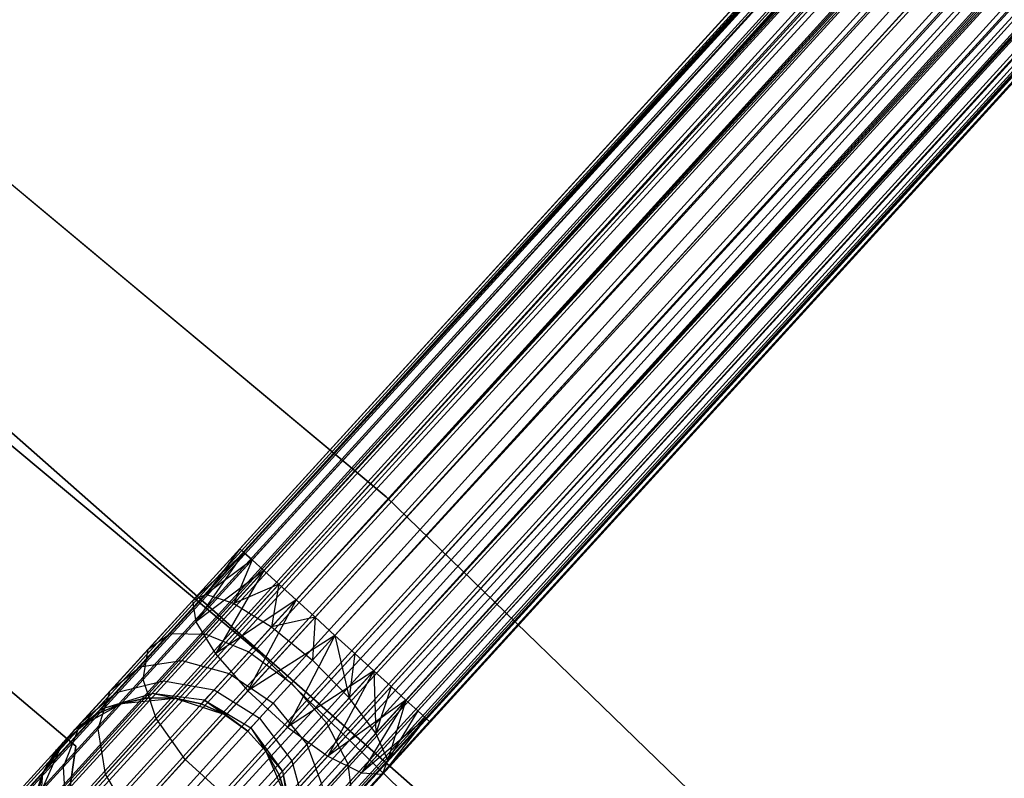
# Model space of a CAD drawing. Extents: x -189 to 189, y -189 to 189.
# Tile 532 of 591: x 40 to 47, y 45 to 51. Entities that reach past the tile are written whole.
import ezdxf

# ---------------------------------------------------------------- set-up
doc = ezdxf.new("R2010")
doc.units = 0
doc.header["$LTSCALE"] = 25.4
doc.layers.get('0').update_dxf_attribs({"linetype": 'CONTINUOUS'})

# ---------------------------------------------------------------- blocks, each defined once
blk = doc.blocks.new('CAMELEON-KENAI-C-12244_STL')
at = {"color": 0}
for p, q in [((112.7749, 125.1843, -9.3955), (28.4002, 32.6296, -9.3955)), ((112.7749, 125.1843, -9.3955), (28.4002, 32.6296, -9.6045)), ((112.7749, 125.1843, -9.3955), (28.4002, 32.6296, -9.3955)), ((112.7749, 125.1843, -9.3955), (28.4002, 32.6296, -9.6045)), ((112.7749, 125.1843, -9.3955), (28.4323, 32.6003, -9.809)), ((112.7749, 125.1843, -9.3955), (28.4323, 32.6003, -9.809)), ((112.8071, 125.155, -9.809), (28.4323, 32.6003, -9.809)), ((112.8071, 125.155, -9.809), (28.4323, 32.6003, -9.809)), ((112.8071, 125.155, -9.809), (28.4952, 32.5431, -10)), ((112.8071, 125.155, -9.809), (28.4952, 32.5431, -10)), ((112.8071, 125.155, -9.809), (28.586, 32.4603, -10.1691)), ((112.8071, 125.155, -9.809), (28.586, 32.4603, -10.1691)), ((112.8699, 125.0977, -9), (28.4002, 32.6296, -9.3955)), ((112.8699, 125.0977, -9), (28.4002, 32.6296, -9.3955)), ((112.8699, 125.0977, -9), (28.4323, 32.6003, -9.191)), ((112.8699, 125.0977, -9), (28.4323, 32.6003, -9.191)), ((28.4952, 32.5431, -9), (112.8699, 125.0977, -9)), ((28.4952, 32.5431, -9), (112.8699, 125.0977, -9)), ((28.586, 32.4603, -8.8309), (112.8699, 125.0977, -9)), ((28.586, 32.4603, -8.8309), (112.8699, 125.0977, -9)), ((112.9607, 125.015, -10.1691), (28.586, 32.4603, -10.1691)), ((112.9607, 125.015, -10.1691), (28.586, 32.4603, -10.1691)), ((112.9607, 125.015, -10.1691), (28.7008, 32.3556, -10.309)), ((112.9607, 125.015, -10.1691), (28.7008, 32.3556, -10.309)), ((28.586, 32.4603, -8.8309), (113.0755, 124.9103, -8.691)), ((28.586, 32.4603, -8.8309), (113.0755, 124.9103, -8.691)), ((28.7008, 32.3556, -8.691), (113.0755, 124.9103, -8.691)), ((28.7008, 32.3556, -8.691), (113.0755, 124.9103, -8.691)), ((113.2093, 124.7883, -10.4135), (28.7008, 32.3556, -10.309)), ((113.2093, 124.7883, -10.4135), (28.7008, 32.3556, -10.309)), ((113.2093, 124.7883, -10.4135), (28.8346, 32.2336, -10.4135)), ((113.2093, 124.7883, -10.4135), (28.8346, 32.2336, -10.4135)), ((28.9815, 32.0997, -10.4781), (113.2093, 124.7883, -10.4135)), ((28.9815, 32.0997, -10.4781), (113.2093, 124.7883, -10.4135)), ((29.1352, 31.9596, -10.5), (113.2093, 124.7883, -10.4135)), ((29.1352, 31.9596, -10.5), (113.2093, 124.7883, -10.4135)), ((28.7008, 32.3556, -8.691), (113.3563, 124.6544, -8.5219)), ((28.7008, 32.3556, -8.691), (113.3563, 124.6544, -8.5219)), ((28.8346, 32.2336, -8.5864), (113.3563, 124.6544, -8.5219)), ((28.8346, 32.2336, -8.5864), (113.3563, 124.6544, -8.5219)), ((113.3563, 124.6544, -8.5219), (28.9815, 32.0997, -8.5219)), ((113.3563, 124.6544, -8.5219), (28.9815, 32.0997, -8.5219)), ((29.1352, 31.9596, -8.5), (113.5099, 124.5143, -8.5)), ((29.1352, 31.9596, -8.5), (113.5099, 124.5143, -8.5)), ((29.1352, 31.9596, -10.5), (113.5099, 124.5143, -10.5)), ((29.1352, 31.9596, -10.5), (113.5099, 124.5143, -10.5)), ((29.2888, 31.8195, -10.4781), (113.5099, 124.5143, -10.5)), ((29.2888, 31.8195, -10.4781), (113.5099, 124.5143, -10.5)), ((29.4357, 31.6856, -10.4135), (113.5099, 124.5143, -10.5)), ((29.4357, 31.6856, -10.4135), (113.5099, 124.5143, -10.5)), ((29.2888, 31.8195, -8.5219), (113.6636, 124.3742, -8.5219)), ((29.2888, 31.8195, -8.5219), (113.6636, 124.3742, -8.5219)), ((113.8105, 124.2403, -10.4135), (29.4357, 31.6856, -10.4135)), ((113.8105, 124.2403, -10.4135), (29.4357, 31.6856, -10.4135)), ((113.8105, 124.2403, -10.4135), (29.5695, 31.5636, -10.309)), ((113.8105, 124.2403, -10.4135), (29.5695, 31.5636, -10.309)), ((113.8105, 124.2403, -10.4135), (29.6844, 31.459, -10.1691)), ((113.8105, 124.2403, -10.4135), (29.6844, 31.459, -10.1691)), ((29.2888, 31.8195, -8.5219), (113.9443, 124.1183, -8.691)), ((29.2888, 31.8195, -8.5219), (113.9443, 124.1183, -8.691)), ((29.4357, 31.6856, -8.5864), (113.9443, 124.1183, -8.691)), ((29.4357, 31.6856, -8.5864), (113.9443, 124.1183, -8.691)), ((113.9443, 124.1183, -8.691), (29.5695, 31.5636, -8.691)), ((113.9443, 124.1183, -8.691), (29.5695, 31.5636, -8.691)), ((114.0591, 124.0137, -10.1691), (29.6844, 31.459, -10.1691)), ((114.0591, 124.0137, -10.1691), (29.6844, 31.459, -10.1691)), ((114.0591, 124.0137, -10.1691), (29.7752, 31.3762, -10)), ((114.0591, 124.0137, -10.1691), (29.7752, 31.3762, -10)), ((114.0591, 124.0137, -10.1691), (29.838, 31.3189, -9.809)), ((114.0591, 124.0137, -10.1691), (29.838, 31.3189, -9.809)), ((29.5695, 31.5636, -8.691), (114.1499, 123.9309, -9)), ((29.5695, 31.5636, -8.691), (114.1499, 123.9309, -9)), ((29.6844, 31.459, -8.8309), (114.1499, 123.9309, -9)), ((29.6844, 31.459, -8.8309), (114.1499, 123.9309, -9)), ((114.1499, 123.9309, -9), (29.7752, 31.3762, -9)), ((114.1499, 123.9309, -9), (29.7752, 31.3762, -9)), ((114.1499, 123.9309, -9), (29.838, 31.3189, -9.191)), ((114.1499, 123.9309, -9), (29.838, 31.3189, -9.191)), ((114.2128, 123.8736, -9.809), (29.838, 31.3189, -9.809)), ((114.2128, 123.8736, -9.809), (29.838, 31.3189, -9.809)), ((114.2449, 123.8443, -9.3955), (29.838, 31.3189, -9.191)), ((114.2449, 123.8443, -9.3955), (29.838, 31.3189, -9.191)), ((114.2128, 123.8736, -9.809), (29.8701, 31.2896, -9.6045)), ((114.2128, 123.8736, -9.809), (29.8701, 31.2896, -9.3955)), ((114.2128, 123.8736, -9.809), (29.8701, 31.2896, -9.6045)), ((114.2128, 123.8736, -9.809), (29.8701, 31.2896, -9.3955)), ((114.2449, 123.8443, -9.3955), (29.8701, 31.2896, -9.3955)), ((114.2449, 123.8443, -9.3955), (29.8701, 31.2896, -9.3955)), ((41.3352, 46.8186, -159.6045), (107.5929, 119.4999, -159.6045)), ((41.3352, 46.8186, -159.6045), (107.5929, 119.4999, -159.6045)), ((41.3352, 46.8186, -159.6045), (107.625, 119.4706, -159.191)), ((41.3352, 46.8186, -159.6045), (107.625, 119.4706, -159.191)), ((41.3352, 46.8186, -159.3955), (107.625, 119.4706, -159.191)), ((41.3352, 46.8186, -159.3955), (107.625, 119.4706, -159.191)), ((41.3673, 46.7893, -159.809), (107.5929, 119.4999, -159.6045)), ((41.3673, 46.7893, -159.809), (107.5929, 119.4999, -159.6045)), ((41.3673, 46.7893, -159.191), (107.625, 119.4706, -159.191)), ((41.3673, 46.7893, -159.191), (107.625, 119.4706, -159.191)), ((41.3673, 46.7893, -159.809), (107.6879, 119.4133, -160)), ((41.3673, 46.7893, -159.809), (107.6879, 119.4133, -160)), ((41.4301, 46.732, -160), (107.6879, 119.4133, -160)), ((41.4301, 46.732, -160), (107.6879, 119.4133, -160)), ((41.5209, 46.6492, -160.1691), (107.6879, 119.4133, -160)), ((41.5209, 46.6492, -160.1691), (107.6879, 119.4133, -160)), ((41.3673, 46.7893, -159.191), (107.7787, 119.3306, -158.8309)), ((41.3673, 46.7893, -159.191), (107.7787, 119.3306, -158.8309)), ((41.4301, 46.732, -159), (107.7787, 119.3306, -158.8309)), ((41.4301, 46.732, -159), (107.7787, 119.3306, -158.8309)), ((41.5209, 46.6492, -158.8309), (107.7787, 119.3306, -158.8309)), ((41.5209, 46.6492, -158.8309), (107.7787, 119.3306, -158.8309)), ((41.5209, 46.6492, -160.1691), (107.8935, 119.2259, -160.309)), ((41.5209, 46.6492, -160.1691), (107.8935, 119.2259, -160.309)), ((41.6357, 46.5446, -160.309), (107.8935, 119.2259, -160.309)), ((41.6357, 46.5446, -160.309), (107.8935, 119.2259, -160.309)), ((41.7695, 46.4226, -160.4135), (107.8935, 119.2259, -160.309)), ((41.7695, 46.4226, -160.4135), (107.8935, 119.2259, -160.309)), ((41.5209, 46.6492, -158.8309), (108.0273, 119.1039, -158.5865)), ((41.5209, 46.6492, -158.8309), (108.0273, 119.1039, -158.5865)), ((41.6357, 46.5446, -158.691), (108.0273, 119.1039, -158.5865)), ((41.6357, 46.5446, -158.691), (108.0273, 119.1039, -158.5865)), ((41.7695, 46.4226, -158.5865), (108.0273, 119.1039, -158.5865)), ((41.7695, 46.4226, -158.5865), (108.0273, 119.1039, -158.5865)), ((41.7695, 46.4226, -160.4135), (108.1742, 118.97, -160.4781)), ((41.7695, 46.4226, -160.4135), (108.1742, 118.97, -160.4781)), ((41.9165, 46.2887, -160.4781), (108.1742, 118.97, -160.4781)), ((41.9165, 46.2887, -160.4781), (108.1742, 118.97, -160.4781)), ((41.7695, 46.4226, -158.5865), (108.3279, 118.8299, -158.5)), ((41.7695, 46.4226, -158.5865), (108.3279, 118.8299, -158.5)), ((41.9165, 46.2887, -158.5219), (108.3279, 118.8299, -158.5)), ((41.9165, 46.2887, -158.5219), (108.3279, 118.8299, -158.5)), ((108.3279, 118.8299, -158.5), (42.0701, 46.1486, -158.5)), ((42.0701, 46.1486, -160.5), (108.3279, 118.8299, -160.5)), ((42.0701, 46.1486, -160.5), (108.3279, 118.8299, -160.5)), ((108.3279, 118.8299, -158.5), (42.0701, 46.1486, -158.5)), ((42.2238, 46.0085, -160.4781), (108.4815, 118.6898, -160.4781)), ((42.2238, 46.0085, -160.4781), (108.4815, 118.6898, -160.4781)), ((42.3707, 45.8746, -160.4135), (108.4815, 118.6898, -160.4781)), ((42.3707, 45.8746, -160.4135), (108.4815, 118.6898, -160.4781)), ((42.0701, 46.1486, -158.5), (108.6285, 118.5559, -158.5865)), ((42.0701, 46.1486, -158.5), (108.6285, 118.5559, -158.5865)), ((42.2238, 46.0085, -158.5219), (108.6285, 118.5559, -158.5865)), ((42.2238, 46.0085, -158.5219), (108.6285, 118.5559, -158.5865)), ((42.3707, 45.8746, -158.5865), (108.6285, 118.5559, -158.5865)), ((42.3707, 45.8746, -158.5865), (108.6285, 118.5559, -158.5865)), ((42.3707, 45.8746, -160.4135), (108.7623, 118.4339, -160.309)), ((42.3707, 45.8746, -160.4135), (108.7623, 118.4339, -160.309)), ((42.5045, 45.7526, -160.309), (108.7623, 118.4339, -160.309)), ((42.5045, 45.7526, -160.309), (108.7623, 118.4339, -160.309)), ((42.6193, 45.6479, -160.1691), (108.7623, 118.4339, -160.309)), ((42.6193, 45.6479, -160.1691), (108.7623, 118.4339, -160.309)), ((42.3707, 45.8746, -158.5865), (108.8771, 118.3292, -158.8309)), ((42.3707, 45.8746, -158.5865), (108.8771, 118.3292, -158.8309)), ((42.5045, 45.7526, -158.691), (108.8771, 118.3292, -158.8309)), ((42.5045, 45.7526, -158.691), (108.8771, 118.3292, -158.8309)), ((42.6193, 45.6479, -158.8309), (108.8771, 118.3292, -158.8309)), ((42.6193, 45.6479, -158.8309), (108.8771, 118.3292, -158.8309)), ((42.6193, 45.6479, -160.1691), (108.9679, 118.2465, -160)), ((42.6193, 45.6479, -160.1691), (108.9679, 118.2465, -160)), ((42.6193, 45.6479, -158.8309), (109.0307, 118.1892, -159.191)), ((42.6193, 45.6479, -158.8309), (109.0307, 118.1892, -159.191)), ((42.7101, 45.5652, -160), (108.9679, 118.2465, -160)), ((42.7101, 45.5652, -160), (108.9679, 118.2465, -160)), ((42.7101, 45.5652, -159), (109.0307, 118.1892, -159.191)), ((42.7101, 45.5652, -159), (109.0307, 118.1892, -159.191)), ((42.773, 45.5079, -159.809), (108.9679, 118.2465, -160)), ((42.773, 45.5079, -159.809), (108.9679, 118.2465, -160)), ((42.773, 45.5079, -159.191), (109.0307, 118.1892, -159.191)), ((42.773, 45.5079, -159.191), (109.0307, 118.1892, -159.191)), ((42.773, 45.5079, -159.191), (109.0628, 118.1599, -159.6045)), ((42.773, 45.5079, -159.191), (109.0628, 118.1599, -159.6045)), ((42.773, 45.5079, -159.809), (109.0628, 118.1599, -159.6045)), ((42.773, 45.5079, -159.809), (109.0628, 118.1599, -159.6045)), ((42.8051, 45.4786, -159.3955), (109.0628, 118.1599, -159.6045)), ((42.8051, 45.4786, -159.3955), (109.0628, 118.1599, -159.6045)), ((42.8051, 45.4786, -159.6045), (109.0628, 118.1599, -159.6045)), ((42.8051, 45.4786, -159.6045), (109.0628, 118.1599, -159.6045)), ((42.4662, 47.2187, -160.5), (38.8183, 50.259, -160.5)), ((38.8183, 50.259, -170), (42.4662, 47.2187, -170)), ((42.4662, 47.2187, -160.5), (38.8183, 50.259, -160.5)), ((38.8183, 50.259, -170), (42.4662, 47.2187, -170)), ((37.9325, 48.9847, -167), (41.4876, 46.0142, -167)), ((41.4876, 46.0142, -168), (37.9325, 48.9847, -168)), ((37.9325, 48.9847, -167), (41.4876, 46.0142, -167)), ((41.4876, 46.0142, -168), (37.9325, 48.9847, -168)), ((39.2146, 48.0296, -160.5), (42.7352, 44.9274, -160.5)), ((42.7352, 44.9274, -170), (39.2146, 48.0296, -170)), ((42.7352, 44.9274, -170), (39.2146, 48.0296, -170)), ((39.2146, 48.0296, -160.5), (42.7352, 44.9274, -160.5)), ((45.8766, 43.9143, -160.5), (42.4662, 47.2187, -160.5)), ((42.4662, 47.2187, -170), (45.8766, 43.9143, -170)), ((42.4662, 47.2187, -160.5), (42.4662, 47.2187, -170)), ((45.8766, 43.9143, -160.5), (42.4662, 47.2187, -160.5)), ((42.4662, 47.2187, -170), (45.8766, 43.9143, -170)), ((42.4662, 47.2187, -160.5), (42.4662, 47.2187, -170)), ((37.9226, 47.1025, -165), (40.0676, 45.2928, -165)), ((40.0676, 45.2928, -167), (37.9226, 47.1025, -167)), ((40.0676, 45.2928, -167), (37.9226, 47.1025, -167)), ((37.9226, 47.1025, -165), (40.0676, 45.2928, -165)), ((41.3352, 46.8186, -159.6045), (40.9682, 46.4161, -159.4672)), ((41.3352, 46.8186, -159.3955), (40.9682, 46.4161, -159.4672)), ((41.3352, 46.8186, -159.3955), (40.9682, 46.4161, -159.4672)), ((41.3352, 46.8186, -159.6045), (40.9682, 46.4161, -159.4672)), ((41.3352, 46.8186, -159.6045), (41.0724, 46.4659, -159.8666)), ((41.3352, 46.8186, -159.6045), (41.0724, 46.4659, -159.8666)), ((41.3673, 46.7893, -159.809), (41.3352, 46.8186, -159.6045)), ((41.3352, 46.8186, -159.3955), (41.3673, 46.7893, -159.191)), ((41.3352, 46.8186, -159.3955), (41.3673, 46.7893, -159.191)), ((41.3673, 46.7893, -159.809), (41.3352, 46.8186, -159.6045)), ((41.3673, 46.7893, -159.191), (40.9682, 46.4161, -159.4672)), ((41.3673, 46.7893, -159.191), (40.9682, 46.4161, -159.4672)), ((41.3673, 46.7893, -159.191), (40.9942, 46.2539, -159.0852)), ((41.3673, 46.7893, -159.191), (40.9942, 46.2539, -159.0852)), ((41.4301, 46.732, -159), (40.9942, 46.2539, -159.0852)), ((41.4301, 46.732, -159), (40.9942, 46.2539, -159.0852)), ((41.3673, 46.7893, -159.809), (41.0724, 46.4659, -159.8666)), ((41.3673, 46.7893, -159.809), (41.0724, 46.4659, -159.8666)), ((41.4301, 46.732, -160), (41.0724, 46.4659, -159.8666)), ((41.4301, 46.732, -160), (41.0724, 46.4659, -159.8666)), ((41.4301, 46.732, -160), (41.2889, 46.3947, -160.2145)), ((41.4301, 46.732, -160), (41.2889, 46.3947, -160.2145)), ((41.4301, 46.732, -160), (41.3673, 46.7893, -159.809)), ((41.3673, 46.7893, -159.191), (41.4301, 46.732, -159)), ((41.3673, 46.7893, -159.191), (41.4301, 46.732, -159)), ((41.4301, 46.732, -160), (41.3673, 46.7893, -159.809)), ((41.5209, 46.6492, -160.1691), (41.4301, 46.732, -160)), ((41.4301, 46.732, -159), (41.5209, 46.6492, -158.8309)), ((41.4301, 46.732, -159), (41.5209, 46.6492, -158.8309)), ((41.5209, 46.6492, -160.1691), (41.4301, 46.732, -160)), ((41.5209, 46.6492, -158.8309), (40.9942, 46.2539, -159.0852)), ((41.5209, 46.6492, -158.8309), (40.9942, 46.2539, -159.0852)), ((41.5209, 46.6492, -158.8309), (41.1459, 46.0073, -158.7867)), ((41.5209, 46.6492, -158.8309), (41.1459, 46.0073, -158.7867)), ((41.5209, 46.6492, -160.1691), (41.2889, 46.3947, -160.2145)), ((41.5209, 46.6492, -160.1691), (41.2889, 46.3947, -160.2145)), ((41.6357, 46.5446, -160.309), (41.5209, 46.6492, -160.1691)), ((41.5209, 46.6492, -158.8309), (41.6357, 46.5446, -158.691)), ((41.5209, 46.6492, -158.8309), (41.6357, 46.5446, -158.691)), ((41.6357, 46.5446, -160.309), (41.5209, 46.6492, -160.1691)), ((41.6357, 46.5446, -158.691), (41.1459, 46.0073, -158.7867)), ((41.6357, 46.5446, -158.691), (41.1459, 46.0073, -158.7867)), ((41.6357, 46.5446, -160.309), (41.2889, 46.3947, -160.2145)), ((41.6357, 46.5446, -160.309), (41.2889, 46.3947, -160.2145)), ((41.6357, 46.5446, -160.309), (41.5801, 46.2148, -160.4506)), ((41.6357, 46.5446, -160.309), (41.5801, 46.2148, -160.4506)), ((41.7695, 46.4226, -160.4135), (41.6357, 46.5446, -160.309)), ((41.6357, 46.5446, -158.691), (41.7695, 46.4226, -158.5865)), ((41.6357, 46.5446, -158.691), (41.7695, 46.4226, -158.5865)), ((41.7695, 46.4226, -160.4135), (41.6357, 46.5446, -160.309)), ((41.0724, 46.4659, -159.8666), (40.7977, 46.1645, -160.0356)), ((41.0724, 46.4659, -159.8666), (40.7977, 46.1645, -160.0356)), ((41.0724, 46.4659, -159.8666), (40.9682, 46.4161, -159.4672)), ((41.0724, 46.4659, -159.8666), (40.9682, 46.4161, -159.4672)), ((41.2889, 46.3947, -160.2145), (41.0724, 46.4659, -159.8666)), ((41.2889, 46.3947, -160.2145), (41.0724, 46.4659, -159.8666)), ((41.7695, 46.4226, -158.5865), (41.1459, 46.0073, -158.7867)), ((41.7695, 46.4226, -158.5865), (41.1459, 46.0073, -158.7867)), ((41.7695, 46.4226, -158.5865), (41.3972, 45.719, -158.6233)), ((41.7695, 46.4226, -158.5865), (41.3972, 45.719, -158.6233)), ((41.7695, 46.4226, -160.4135), (41.5801, 46.2148, -160.4506)), ((41.7695, 46.4226, -160.4135), (41.5801, 46.2148, -160.4506)), ((41.9165, 46.2887, -160.4781), (41.7695, 46.4226, -160.4135)), ((41.7695, 46.4226, -158.5865), (41.9165, 46.2887, -158.5219)), ((41.7695, 46.4226, -158.5865), (41.9165, 46.2887, -158.5219)), ((41.9165, 46.2887, -160.4781), (41.7695, 46.4226, -160.4135)), ((40.9682, 46.4161, -159.4672), (40.6263, 46.041, -159.6774)), ((40.9682, 46.4161, -159.4672), (40.6263, 46.041, -159.6774)), ((40.9682, 46.4161, -159.4672), (40.9942, 46.2539, -159.0852)), ((40.9682, 46.4161, -159.4672), (40.9942, 46.2539, -159.0852)), ((41.2889, 46.3947, -160.2145), (41.0726, 46.1575, -160.3474)), ((41.2889, 46.3947, -160.2145), (41.0726, 46.1575, -160.3474)), ((41.2889, 46.3947, -160.2145), (41.5801, 46.2148, -160.4506)), ((41.2889, 46.3947, -160.2145), (41.5801, 46.2148, -160.4506)), ((41.9165, 46.2887, -158.5219), (41.3972, 45.719, -158.6233)), ((41.9165, 46.2887, -158.5219), (41.3972, 45.719, -158.6233)), ((41.9165, 46.2887, -160.4781), (41.5801, 46.2148, -160.4506)), ((41.9165, 46.2887, -160.4781), (41.5801, 46.2148, -160.4506)), ((41.9165, 46.2887, -160.4781), (41.8958, 45.9573, -160.5341)), ((41.9165, 46.2887, -160.4781), (41.8958, 45.9573, -160.5341)), ((42.0701, 46.1486, -160.5), (41.9165, 46.2887, -160.4781)), ((41.9165, 46.2887, -158.5219), (42.0701, 46.1486, -158.5)), ((41.9165, 46.2887, -158.5219), (42.0701, 46.1486, -158.5)), ((42.0701, 46.1486, -160.5), (41.9165, 46.2887, -160.4781)), ((40.9942, 46.2539, -159.0852), (40.588, 45.8083, -159.3349)), ((40.9942, 46.2539, -159.0852), (40.588, 45.8083, -159.3349)), ((40.9942, 46.2539, -159.0852), (41.1459, 46.0073, -158.7867)), ((40.9942, 46.2539, -159.0852), (41.1459, 46.0073, -158.7867)), ((41.5801, 46.2148, -160.4506), (41.4036, 46.0212, -160.5591)), ((41.5801, 46.2148, -160.4506), (41.4036, 46.0212, -160.5591)), ((41.5801, 46.2148, -160.4506), (41.8958, 45.9573, -160.5341)), ((41.5801, 46.2148, -160.4506), (41.8958, 45.9573, -160.5341)), ((40.7977, 46.1645, -160.0356), (40.5617, 45.9057, -160.3043)), ((40.7977, 46.1645, -160.0356), (40.5617, 45.9057, -160.3043)), ((40.6263, 46.041, -159.6774), (40.7977, 46.1645, -160.0356)), ((40.6263, 46.041, -159.6774), (40.7977, 46.1645, -160.0356)), ((40.7977, 46.1645, -160.0356), (41.0726, 46.1575, -160.3474)), ((40.7977, 46.1645, -160.0356), (41.0726, 46.1575, -160.3474)), ((41.0726, 46.1575, -160.3474), (40.8869, 45.9538, -160.5589)), ((41.0726, 46.1575, -160.3474), (40.8869, 45.9538, -160.5589)), ((41.0726, 46.1575, -160.3474), (41.4036, 46.0212, -160.5591)), ((41.0726, 46.1575, -160.3474), (41.4036, 46.0212, -160.5591)), ((42.0701, 46.1486, -158.5), (41.3972, 45.719, -158.6233)), ((42.0701, 46.1486, -158.5), (41.3972, 45.719, -158.6233)), ((42.0701, 46.1486, -158.5), (41.7045, 45.4389, -158.6233)), ((42.0701, 46.1486, -158.5), (41.7045, 45.4389, -158.6233)), ((41.8958, 45.9573, -160.5341), (42.0701, 46.1486, -160.5)), ((41.8958, 45.9573, -160.5341), (42.0701, 46.1486, -160.5)), ((42.0701, 46.1486, -158.5), (42.2238, 46.0085, -158.5219)), ((42.2238, 46.0085, -160.4781), (42.0701, 46.1486, -160.5)), ((42.0701, 46.1486, -160.5), (42.1813, 45.6668, -160.4506)), ((42.2238, 46.0085, -160.4781), (42.0701, 46.1486, -160.5)), ((42.0701, 46.1486, -160.5), (42.1813, 45.6668, -160.4506)), ((42.0701, 46.1486, -158.5), (42.2238, 46.0085, -158.5219)), ((40.6263, 46.041, -159.6774), (40.3326, 45.7189, -160.0119)), ((40.6263, 46.041, -159.6774), (40.3326, 45.7189, -160.0119)), ((40.588, 45.8083, -159.3349), (40.6263, 46.041, -159.6774)), ((40.588, 45.8083, -159.3349), (40.6263, 46.041, -159.6774)), ((41.1459, 46.0073, -158.7867), (40.6895, 45.5066, -159.0673)), ((41.1459, 46.0073, -158.7867), (40.6895, 45.5066, -159.0673)), ((41.1459, 46.0073, -158.7867), (41.3972, 45.719, -158.6233)), ((41.1459, 46.0073, -158.7867), (41.3972, 45.719, -158.6233)), ((41.4036, 46.0212, -160.5591), (41.252, 45.8549, -160.7318)), ((41.4036, 46.0212, -160.5591), (41.252, 45.8549, -160.7318)), ((41.4036, 46.0212, -160.5591), (41.7333, 45.7791, -160.634)), ((41.4036, 46.0212, -160.5591), (41.7333, 45.7791, -160.634)), ((41.4876, 46.0142, -167), (41.4876, 46.0142, -168)), ((41.4876, 46.0142, -167), (44.8107, 42.7863, -167)), ((44.8107, 42.7863, -168), (41.4876, 46.0142, -168)), ((41.4876, 46.0142, -167), (41.4876, 46.0142, -168)), ((41.4876, 46.0142, -167), (44.8107, 42.7863, -167)), ((44.8107, 42.7863, -168), (41.4876, 46.0142, -168)), ((42.2238, 46.0085, -158.5219), (41.7045, 45.4389, -158.6233)), ((42.2238, 46.0085, -158.5219), (41.7045, 45.4389, -158.6233)), ((42.2238, 46.0085, -160.4781), (42.1813, 45.6668, -160.4506)), ((42.2238, 46.0085, -160.4781), (42.1813, 45.6668, -160.4506)), ((42.2238, 46.0085, -158.5219), (42.3707, 45.8746, -158.5865)), ((42.3707, 45.8746, -160.4135), (42.2238, 46.0085, -160.4781)), ((42.3707, 45.8746, -160.4135), (42.2238, 46.0085, -160.4781)), ((42.2238, 46.0085, -158.5219), (42.3707, 45.8746, -158.5865)), ((40.3326, 45.7189, -160.0119), (40.5617, 45.9057, -160.3043)), ((40.3326, 45.7189, -160.0119), (40.5617, 45.9057, -160.3043)), ((40.5617, 45.9057, -160.3043), (40.3807, 45.7071, -160.6545)), ((40.5617, 45.9057, -160.3043), (40.3807, 45.7071, -160.6545)), ((40.5617, 45.9057, -160.3043), (40.8869, 45.9538, -160.5589)), ((40.5617, 45.9057, -160.3043), (40.8869, 45.9538, -160.5589)), ((40.8869, 45.9538, -160.5589), (40.7444, 45.7975, -160.8346)), ((40.8869, 45.9538, -160.5589), (40.7444, 45.7975, -160.8346)), ((40.8869, 45.9538, -160.5589), (41.252, 45.8549, -160.7318)), ((40.8869, 45.9538, -160.5589), (41.252, 45.8549, -160.7318)), ((41.7333, 45.7791, -160.634), (41.8958, 45.9573, -160.5341)), ((41.7333, 45.7791, -160.634), (41.8958, 45.9573, -160.5341)), ((42.1813, 45.6668, -160.4506), (41.8958, 45.9573, -160.5341)), ((42.1813, 45.6668, -160.4506), (41.8958, 45.9573, -160.5341)), ((41.252, 45.8549, -160.7318), (41.1357, 45.7273, -160.9568)), ((41.252, 45.8549, -160.7318), (41.1357, 45.7273, -160.9568)), ((41.252, 45.8549, -160.7318), (41.5937, 45.626, -160.7929)), ((41.252, 45.8549, -160.7318), (41.5937, 45.626, -160.7929)), ((42.3707, 45.8746, -158.5865), (41.7045, 45.4389, -158.6233)), ((42.3707, 45.8746, -158.5865), (41.7045, 45.4389, -158.6233)), ((42.3707, 45.8746, -158.5865), (42.0147, 45.2153, -158.7867)), ((42.3707, 45.8746, -158.5865), (42.0147, 45.2153, -158.7867)), ((42.3707, 45.8746, -160.4135), (42.1813, 45.6668, -160.4506)), ((42.3707, 45.8746, -160.4135), (42.1813, 45.6668, -160.4506)), ((42.3707, 45.8746, -158.5865), (42.5045, 45.7526, -158.691)), ((42.5045, 45.7526, -160.309), (42.3707, 45.8746, -160.4135)), ((42.3707, 45.8746, -160.4135), (42.3873, 45.3934, -160.2145)), ((42.5045, 45.7526, -160.309), (42.3707, 45.8746, -160.4135)), ((42.3707, 45.8746, -160.4135), (42.3873, 45.3934, -160.2145)), ((42.3707, 45.8746, -158.5865), (42.5045, 45.7526, -158.691)), ((40.588, 45.8083, -159.3349), (40.2392, 45.4256, -159.7322)), ((40.588, 45.8083, -159.3349), (40.2392, 45.4256, -159.7322)), ((40.3807, 45.7071, -160.6545), (40.7444, 45.7975, -160.8346)), ((40.3807, 45.7071, -160.6545), (40.7444, 45.7975, -160.8346)), ((40.6895, 45.5066, -159.0673), (40.588, 45.8083, -159.3349)), ((40.6895, 45.5066, -159.0673), (40.588, 45.8083, -159.3349)), ((40.7444, 45.7975, -160.8346), (40.6549, 45.6992, -161.1555)), ((40.7444, 45.7975, -160.8346), (40.6549, 45.6992, -161.1555)), ((40.7444, 45.7975, -160.8346), (41.1357, 45.7273, -160.9568)), ((40.7444, 45.7975, -160.8346), (41.1357, 45.7273, -160.9568)), ((41.5937, 45.626, -160.7929), (41.7333, 45.7791, -160.634)), ((41.5937, 45.626, -160.7929), (41.7333, 45.7791, -160.634)), ((41.7333, 45.7791, -160.634), (42.0047, 45.4731, -160.5591)), ((41.7333, 45.7791, -160.634), (42.0047, 45.4731, -160.5591)), ((42.5045, 45.7526, -158.691), (42.0147, 45.2153, -158.7867)), ((42.5045, 45.7526, -158.691), (42.0147, 45.2153, -158.7867)), ((42.5045, 45.7526, -160.309), (42.3873, 45.3934, -160.2145)), ((42.5045, 45.7526, -160.309), (42.3873, 45.3934, -160.2145)), ((42.5045, 45.7526, -158.691), (42.6193, 45.6479, -158.8309)), ((42.6193, 45.6479, -160.1691), (42.5045, 45.7526, -160.309)), ((42.6193, 45.6479, -160.1691), (42.5045, 45.7526, -160.309)), ((42.5045, 45.7526, -158.691), (42.6193, 45.6479, -158.8309)), ((40.3326, 45.7189, -160.0119), (40.1073, 45.4717, -160.4477)), ((40.3326, 45.7189, -160.0119), (40.1073, 45.4717, -160.4477)), ((40.1073, 45.4717, -160.4477), (40.3807, 45.7071, -160.6545)), ((40.1073, 45.4717, -160.4477), (40.3807, 45.7071, -160.6545)), ((40.2392, 45.4256, -159.7322), (40.3326, 45.7189, -160.0119)), ((40.2392, 45.4256, -159.7322), (40.3326, 45.7189, -160.0119)), ((40.3807, 45.7071, -160.6545), (40.2669, 45.5822, -161.0623)), ((40.3807, 45.7071, -160.6545), (40.2669, 45.5822, -161.0623)), ((40.2669, 45.5822, -161.0623), (40.6549, 45.6992, -161.1555)), ((40.2669, 45.5822, -161.0623), (40.6549, 45.6992, -161.1555)), ((40.6243, 45.6657, -161.5), (40.2669, 45.5822, -161.0623)), ((40.6243, 45.6657, -161.5), (40.2669, 45.5822, -161.0623)), ((40.6243, 45.6657, -161.5), (40.4196, 45.6235, -161.5)), ((40.4196, 45.6235, -167), (40.6243, 45.6657, -161.5)), ((40.6243, 45.6657, -161.5), (40.4196, 45.6235, -161.5)), ((40.4196, 45.6235, -167), (40.6243, 45.6657, -161.5)), ((40.4196, 45.6235, -167), (40.8334, 45.6644, -167)), ((40.4196, 45.6235, -167), (40.8334, 45.6644, -167)), ((40.6549, 45.6992, -161.1555), (40.6243, 45.6657, -161.5)), ((40.6549, 45.6992, -161.1555), (40.6243, 45.6657, -161.5)), ((40.8334, 45.6644, -161.5), (40.6243, 45.6657, -161.5)), ((40.6243, 45.6657, -161.5), (40.8334, 45.6644, -167)), ((40.6243, 45.6657, -161.5), (40.8334, 45.6644, -167)), ((40.8334, 45.6644, -161.5), (40.6243, 45.6657, -161.5)), ((41.0625, 45.6471, -161.2188), (40.6549, 45.6992, -161.1555)), ((41.0376, 45.6197, -161.5), (40.6549, 45.6992, -161.1555)), ((41.0625, 45.6471, -161.2188), (40.6549, 45.6992, -161.1555)), ((41.0376, 45.6197, -161.5), (40.6549, 45.6992, -161.1555)), ((40.8334, 45.6644, -161.5), (40.6549, 45.6992, -161.1555)), ((40.8334, 45.6644, -161.5), (40.6549, 45.6992, -161.1555)), ((40.8334, 45.6644, -167), (41.2281, 45.5335, -167)), ((41.0376, 45.6197, -161.5), (40.8334, 45.6644, -161.5)), ((40.8334, 45.6644, -167), (41.0376, 45.6197, -161.5)), ((40.8334, 45.6644, -167), (41.2281, 45.5335, -167)), ((40.8334, 45.6644, -161.5), (40.8334, 45.6644, -167)), ((40.8334, 45.6644, -161.5), (40.8334, 45.6644, -167)), ((41.0376, 45.6197, -161.5), (40.8334, 45.6644, -161.5)), ((40.8334, 45.6644, -167), (41.0376, 45.6197, -161.5)), ((41.3972, 45.719, -158.6233), (40.9133, 45.1882, -158.9209)), ((41.3972, 45.719, -158.6233), (40.9133, 45.1882, -158.9209)), ((41.1357, 45.7273, -160.9568), (41.0625, 45.6471, -161.2188)), ((41.1357, 45.7273, -160.9568), (41.0625, 45.6471, -161.2188)), ((41.1357, 45.7273, -160.9568), (41.4867, 45.5086, -161)), ((41.1357, 45.7273, -160.9568), (41.4867, 45.5086, -161)), ((41.3972, 45.719, -158.6233), (41.7045, 45.4389, -158.6233)), ((41.3972, 45.719, -158.6233), (41.7045, 45.4389, -158.6233)), ((42.1813, 45.6668, -160.4506), (42.0047, 45.4731, -160.5591)), ((42.1813, 45.6668, -160.4506), (42.0047, 45.4731, -160.5591)), ((42.3873, 45.3934, -160.2145), (42.1813, 45.6668, -160.4506)), ((42.3873, 45.3934, -160.2145), (42.1813, 45.6668, -160.4506)), ((39.9657, 45.3163, -160.9553), (40.2669, 45.5822, -161.0623)), ((39.9657, 45.3163, -160.9553), (40.2669, 45.5822, -161.0623)), ((40.0582, 45.4178, -167), (40.4196, 45.6235, -167)), ((40.0582, 45.4178, -167), (40.4196, 45.6235, -167)), ((40.4196, 45.6235, -161.5), (40.2281, 45.5397, -161.5)), ((40.2281, 45.5397, -161.5), (40.4196, 45.6235, -167)), ((40.2281, 45.5397, -161.5), (40.4196, 45.6235, -167)), ((40.4196, 45.6235, -161.5), (40.2281, 45.5397, -161.5)), ((40.2281, 45.5397, -161.5), (40.2669, 45.5822, -161.0623)), ((40.2281, 45.5397, -161.5), (40.2669, 45.5822, -161.0623)), ((40.4196, 45.6235, -161.5), (40.2669, 45.5822, -161.0623)), ((40.4196, 45.6235, -161.5), (40.2669, 45.5822, -161.0623)), ((40.4196, 45.6235, -161.5), (40.4196, 45.6235, -167)), ((40.4196, 45.6235, -161.5), (40.4196, 45.6235, -167)), ((41.0376, 45.6197, -161.5), (41.0625, 45.6471, -161.2188)), ((41.0376, 45.6197, -161.5), (41.0625, 45.6471, -161.2188)), ((41.2281, 45.5335, -161.5), (41.0376, 45.6197, -161.5)), ((41.0376, 45.6197, -161.5), (41.2281, 45.5335, -167)), ((41.0376, 45.6197, -161.5), (41.2281, 45.5335, -167)), ((41.2281, 45.5335, -161.5), (41.0376, 45.6197, -161.5)), ((41.2281, 45.5335, -161.5), (41.0625, 45.6471, -161.2188)), ((41.0625, 45.6471, -161.2188), (41.3964, 45.4096, -161.5)), ((41.2281, 45.5335, -161.5), (41.0625, 45.6471, -161.2188)), ((41.0625, 45.6471, -161.2188), (41.3964, 45.4096, -161.5)), ((41.0625, 45.6471, -161.2188), (41.4194, 45.4348, -161.2412)), ((41.0625, 45.6471, -161.2188), (41.4194, 45.4348, -161.2412)), ((41.4867, 45.5086, -161), (41.5937, 45.626, -160.7929)), ((41.4867, 45.5086, -161), (41.5937, 45.626, -160.7929)), ((41.5937, 45.626, -160.7929), (41.8531, 45.3068, -160.7318)), ((41.5937, 45.626, -160.7929), (41.8531, 45.3068, -160.7318)), ((42.6193, 45.6479, -158.8309), (42.0147, 45.2153, -158.7867)), ((42.6193, 45.6479, -158.8309), (42.0147, 45.2153, -158.7867)), ((42.6193, 45.6479, -158.8309), (42.2742, 45.087, -159.0852)), ((42.6193, 45.6479, -158.8309), (42.2742, 45.087, -159.0852)), ((42.6193, 45.6479, -160.1691), (42.3873, 45.3934, -160.2145)), ((42.6193, 45.6479, -160.1691), (42.3873, 45.3934, -160.2145)), ((42.6193, 45.6479, -160.1691), (42.4781, 45.1844, -159.8666)), ((42.6193, 45.6479, -160.1691), (42.4781, 45.1844, -159.8666)), ((42.6193, 45.6479, -158.8309), (42.7101, 45.5652, -159)), ((42.7101, 45.5652, -160), (42.6193, 45.6479, -160.1691)), ((42.7101, 45.5652, -160), (42.6193, 45.6479, -160.1691)), ((42.6193, 45.6479, -158.8309), (42.7101, 45.5652, -159)), ((40.2281, 45.5397, -161.5), (39.9657, 45.3163, -160.9553)), ((40.2281, 45.5397, -161.5), (39.9657, 45.3163, -160.9553)), ((40.2281, 45.5397, -161.5), (40.0582, 45.4178, -161.5)), ((40.0582, 45.4178, -167), (40.2281, 45.5397, -161.5)), ((40.2281, 45.5397, -161.5), (40.0582, 45.4178, -161.5)), ((40.0582, 45.4178, -167), (40.2281, 45.5397, -161.5)), ((40.6895, 45.5066, -159.0673), (40.2976, 45.0767, -159.5137)), ((40.6895, 45.5066, -159.0673), (40.2976, 45.0767, -159.5137)), ((40.9133, 45.1882, -158.9209), (40.6895, 45.5066, -159.0673)), ((40.9133, 45.1882, -158.9209), (40.6895, 45.5066, -159.0673)), ((41.2281, 45.5335, -167), (41.3964, 45.4096, -167)), ((41.3964, 45.4096, -161.5), (41.2281, 45.5335, -161.5)), ((41.2281, 45.5335, -161.5), (41.2281, 45.5335, -167)), ((41.2281, 45.5335, -161.5), (41.2281, 45.5335, -167)), ((41.3964, 45.4096, -161.5), (41.2281, 45.5335, -161.5)), ((41.2281, 45.5335, -167), (41.3964, 45.4096, -167)), ((41.4194, 45.4348, -161.2412), (41.4867, 45.5086, -161)), ((41.4194, 45.4348, -161.2412), (41.4867, 45.5086, -161)), ((41.4867, 45.5086, -161), (41.7368, 45.1792, -160.9568)), ((41.4867, 45.5086, -161), (41.7368, 45.1792, -160.9568)), ((42.7101, 45.5652, -159), (42.2742, 45.087, -159.0852)), ((42.7101, 45.5652, -159), (42.2742, 45.087, -159.0852)), ((42.773, 45.5079, -159.191), (42.2742, 45.087, -159.0852)), ((42.773, 45.5079, -159.191), (42.2742, 45.087, -159.0852)), ((42.773, 45.5079, -159.809), (42.4381, 45.0761, -159.4672)), ((42.773, 45.5079, -159.809), (42.4381, 45.0761, -159.4672)), ((42.773, 45.5079, -159.191), (42.4381, 45.0761, -159.4672)), ((42.773, 45.5079, -159.191), (42.4381, 45.0761, -159.4672)), ((42.7101, 45.5652, -160), (42.4781, 45.1844, -159.8666)), ((42.7101, 45.5652, -160), (42.4781, 45.1844, -159.8666)), ((42.773, 45.5079, -159.809), (42.4781, 45.1844, -159.8666)), ((42.773, 45.5079, -159.809), (42.4781, 45.1844, -159.8666)), ((42.7101, 45.5652, -159), (42.773, 45.5079, -159.191)), ((42.773, 45.5079, -159.809), (42.7101, 45.5652, -160)), ((42.773, 45.5079, -159.809), (42.7101, 45.5652, -160)), ((42.7101, 45.5652, -159), (42.773, 45.5079, -159.191)), ((42.773, 45.5079, -159.191), (42.8051, 45.4786, -159.3955)), ((42.8051, 45.4786, -159.6045), (42.773, 45.5079, -159.809)), ((42.8051, 45.4786, -159.6045), (42.773, 45.5079, -159.809)), ((42.773, 45.5079, -159.191), (42.8051, 45.4786, -159.3955)), ((40.1073, 45.4717, -160.4477), (39.9657, 45.3163, -160.9553)), ((40.1073, 45.4717, -160.4477), (39.9657, 45.3163, -160.9553)), ((39.9715, 45.132, -160.25), (40.1073, 45.4717, -160.4477)), ((39.9715, 45.132, -160.25), (40.1073, 45.4717, -160.4477)), ((41.7045, 45.4389, -158.6233), (41.2206, 44.9081, -158.9209)), ((41.7045, 45.4389, -158.6233), (41.2206, 44.9081, -158.9209)), ((41.3964, 45.4096, -161.5), (41.4194, 45.4348, -161.2412)), ((41.3964, 45.4096, -161.5), (41.4194, 45.4348, -161.2412)), ((41.4194, 45.4348, -161.2412), (41.5354, 45.2534, -161.5)), ((41.4194, 45.4348, -161.2412), (41.5354, 45.2534, -161.5)), ((41.4194, 45.4348, -161.2412), (41.6637, 45.099, -161.2188)), ((41.4194, 45.4348, -161.2412), (41.6637, 45.099, -161.2188)), ((41.7045, 45.4389, -158.6233), (42.0147, 45.2153, -158.7867)), ((41.7045, 45.4389, -158.6233), (42.0147, 45.2153, -158.7867)), ((42.0047, 45.4731, -160.5591), (41.8531, 45.3068, -160.7318)), ((42.0047, 45.4731, -160.5591), (41.8531, 45.3068, -160.7318)), ((42.0047, 45.4731, -160.5591), (42.171, 45.1562, -160.3474)), ((42.0047, 45.4731, -160.5591), (42.171, 45.1562, -160.3474)), ((42.8051, 45.4786, -159.3955), (42.4381, 45.0761, -159.4672)), ((42.8051, 45.4786, -159.6045), (42.4381, 45.0761, -159.4672)), ((42.8051, 45.4786, -159.6045), (42.4381, 45.0761, -159.4672)), ((42.8051, 45.4786, -159.3955), (42.4381, 45.0761, -159.4672)), ((39.8117, 45.0829, -167), (40.0582, 45.4178, -167)), ((39.8117, 45.0829, -167), (40.0582, 45.4178, -167)), ((39.9173, 45.2633, -161.5), (40.0582, 45.4178, -167)), ((39.9173, 45.2633, -161.5), (40.0582, 45.4178, -167)), ((40.0582, 45.4178, -161.5), (39.9657, 45.3163, -160.9553)), ((40.0582, 45.4178, -161.5), (39.9657, 45.3163, -160.9553)), ((40.2392, 45.4256, -159.7322), (39.9715, 45.132, -160.25)), ((40.2392, 45.4256, -159.7322), (39.9715, 45.132, -160.25)), ((40.0582, 45.4178, -161.5), (40.0582, 45.4178, -167)), ((40.0582, 45.4178, -161.5), (40.0582, 45.4178, -167)), ((40.2976, 45.0767, -159.5137), (40.2392, 45.4256, -159.7322)), ((40.2976, 45.0767, -159.5137), (40.2392, 45.4256, -159.7322)), ((41.3964, 45.4096, -167), (41.5354, 45.2534, -167)), ((41.5354, 45.2534, -161.5), (41.3964, 45.4096, -161.5)), ((41.3964, 45.4096, -161.5), (41.3964, 45.4096, -167)), ((41.3964, 45.4096, -161.5), (41.3964, 45.4096, -167)), ((41.5354, 45.2534, -161.5), (41.3964, 45.4096, -161.5)), ((41.3964, 45.4096, -167), (41.5354, 45.2534, -167)), ((42.3873, 45.3934, -160.2145), (42.171, 45.1562, -160.3474)), ((42.3873, 45.3934, -160.2145), (42.171, 45.1562, -160.3474)), ((42.4781, 45.1844, -159.8666), (42.3873, 45.3934, -160.2145)), ((42.4781, 45.1844, -159.8666), (42.3873, 45.3934, -160.2145)), ((39.8033, 44.9475, -160.853), (39.9657, 45.3163, -160.9553)), ((39.8033, 44.9475, -160.853), (39.9657, 45.3163, -160.9553)), ((39.9657, 45.3163, -160.9553), (39.8117, 45.0829, -161.5)), ((39.9657, 45.3163, -160.9553), (39.8117, 45.0829, -161.5)), ((39.9657, 45.3163, -160.9553), (39.9173, 45.2633, -161.5)), ((39.9657, 45.3163, -160.9553), (39.9173, 45.2633, -161.5)), ((40.0676, 45.2928, -165), (40.0142, 44.9107, -165)), ((40.0142, 44.9107, -167), (40.0676, 45.2928, -167)), ((40.0142, 44.9107, -167), (40.0676, 45.2928, -167)), ((40.0676, 45.2928, -165), (40.0142, 44.9107, -165)), ((40.0676, 45.2928, -165), (40.0676, 45.2928, -167)), ((40.0676, 45.2928, -165), (40.0676, 45.2928, -167)), ((41.8531, 45.3068, -160.7318), (41.7368, 45.1792, -160.9568)), ((41.8531, 45.3068, -160.7318), (41.7368, 45.1792, -160.9568)), ((41.8531, 45.3068, -160.7318), (41.9853, 44.9525, -160.5589)), ((41.8531, 45.3068, -160.7318), (41.9853, 44.9525, -160.5589)), ((39.9173, 45.2633, -161.5), (39.8117, 45.0829, -161.5)), ((39.8117, 45.0829, -167), (39.9173, 45.2633, -161.5)), ((39.9173, 45.2633, -161.5), (39.8117, 45.0829, -161.5)), ((39.8117, 45.0829, -167), (39.9173, 45.2633, -161.5)), ((41.5354, 45.2534, -167), (41.7021, 44.8725, -167)), ((41.6637, 45.099, -161.2188), (41.5354, 45.2534, -161.5)), ((41.6637, 45.099, -161.2188), (41.5354, 45.2534, -161.5)), ((41.6388, 45.0717, -161.5), (41.5354, 45.2534, -161.5)), ((41.5354, 45.2534, -167), (41.6388, 45.0717, -161.5)), ((41.5354, 45.2534, -167), (41.7021, 44.8725, -167)), ((41.5354, 45.2534, -161.5), (41.5354, 45.2534, -167)), ((41.5354, 45.2534, -161.5), (41.5354, 45.2534, -167)), ((41.6388, 45.0717, -161.5), (41.5354, 45.2534, -161.5)), ((41.5354, 45.2534, -167), (41.6388, 45.0717, -161.5)), ((42.0147, 45.2153, -158.7867), (41.5583, 44.7147, -159.0673)), ((42.0147, 45.2153, -158.7867), (41.5583, 44.7147, -159.0673)), ((42.0147, 45.2153, -158.7867), (42.2742, 45.087, -159.0852)), ((42.0147, 45.2153, -158.7867), (42.2742, 45.087, -159.0852)), ((39.9715, 45.132, -160.25), (39.8033, 44.9475, -160.853)), ((39.9715, 45.132, -160.25), (39.8033, 44.9475, -160.853)), ((39.9969, 44.7468, -160.0955), (39.9715, 45.132, -160.25)), ((39.9969, 44.7468, -160.0955), (39.9715, 45.132, -160.25)), ((40.9133, 45.1882, -158.9209), (40.4978, 44.7324, -159.3941)), ((40.9133, 45.1882, -158.9209), (40.4978, 44.7324, -159.3941)), ((41.2206, 44.9081, -158.9209), (40.9133, 45.1882, -158.9209)), ((41.2206, 44.9081, -158.9209), (40.9133, 45.1882, -158.9209)), ((41.7368, 45.1792, -160.9568), (41.6637, 45.099, -161.2188)), ((41.7368, 45.1792, -160.9568), (41.6637, 45.099, -161.2188)), ((41.7368, 45.1792, -160.9568), (41.8428, 44.7962, -160.8346)), ((41.7368, 45.1792, -160.9568), (41.8428, 44.7962, -160.8346)), ((42.171, 45.1562, -160.3474), (41.9853, 44.9525, -160.5589)), ((42.171, 45.1562, -160.3474), (41.9853, 44.9525, -160.5589)), ((42.171, 45.1562, -160.3474), (42.2034, 44.883, -160.0356)), ((42.171, 45.1562, -160.3474), (42.2034, 44.883, -160.0356)), ((42.4781, 45.1844, -159.8666), (42.2034, 44.883, -160.0356)), ((42.4781, 45.1844, -159.8666), (42.2034, 44.883, -160.0356)), ((42.4381, 45.0761, -159.4672), (42.4781, 45.1844, -159.8666)), ((42.4381, 45.0761, -159.4672), (42.4781, 45.1844, -159.8666)), ((39.7227, 44.6767, -167), (39.8117, 45.0829, -167)), ((39.7227, 44.6767, -167), (39.8117, 45.0829, -167)), ((39.8117, 45.0829, -161.5), (39.7459, 44.8845, -161.5)), ((39.7459, 44.8845, -161.5), (39.8117, 45.0829, -167)), ((39.7459, 44.8845, -161.5), (39.8117, 45.0829, -167)), ((39.8117, 45.0829, -161.5), (39.7459, 44.8845, -161.5)), ((39.8033, 44.9475, -160.853), (39.8117, 45.0829, -161.5)), ((39.8033, 44.9475, -160.853), (39.8117, 45.0829, -161.5)), ((39.8117, 45.0829, -161.5), (39.8117, 45.0829, -167)), ((39.8117, 45.0829, -161.5), (39.8117, 45.0829, -167)), ((40.2976, 45.0767, -159.5137), (39.9969, 44.7468, -160.0955)), ((40.2976, 45.0767, -159.5137), (39.9969, 44.7468, -160.0955)), ((40.4978, 44.7324, -159.3941), (40.2976, 45.0767, -159.5137)), ((40.4978, 44.7324, -159.3941), (40.2976, 45.0767, -159.5137)), ((41.6637, 45.099, -161.2188), (41.6388, 45.0717, -161.5)), ((41.6637, 45.099, -161.2188), (41.6388, 45.0717, -161.5)), ((41.7021, 44.8725, -161.5), (41.6388, 45.0717, -161.5)), ((41.6388, 45.0717, -161.5), (41.7021, 44.8725, -167)), ((41.6388, 45.0717, -161.5), (41.7021, 44.8725, -167)), ((41.7021, 44.8725, -161.5), (41.6388, 45.0717, -161.5)), ((41.6637, 45.099, -161.2188), (41.7021, 44.8725, -161.5)), ((41.6637, 45.099, -161.2188), (41.7021, 44.8725, -161.5)), ((41.6637, 45.099, -161.2188), (41.7533, 44.6979, -161.1555)), ((41.6637, 45.099, -161.2188), (41.7533, 44.6979, -161.1555)), ((42.2742, 45.087, -159.0852), (41.868, 44.6414, -159.3349)), ((42.2742, 45.087, -159.0852), (41.868, 44.6414, -159.3349)), ((42.4381, 45.0761, -159.4672), (42.0962, 44.701, -159.6774)), ((42.4381, 45.0761, -159.4672), (42.0962, 44.701, -159.6774)), ((42.2742, 45.087, -159.0852), (42.4381, 45.0761, -159.4672)), ((42.2742, 45.087, -159.0852), (42.4381, 45.0761, -159.4672))]:
    blk.add_line(p, q, dxfattribs=at)

msp = doc.modelspace()

# ---------------------------------------------------------------- block references
at = {"color": 0}
msp.add_blockref('CAMELEON-KENAI-C-12244_STL', (0, 0), dxfattribs=at)

doc.saveas('drawing.dxf')
